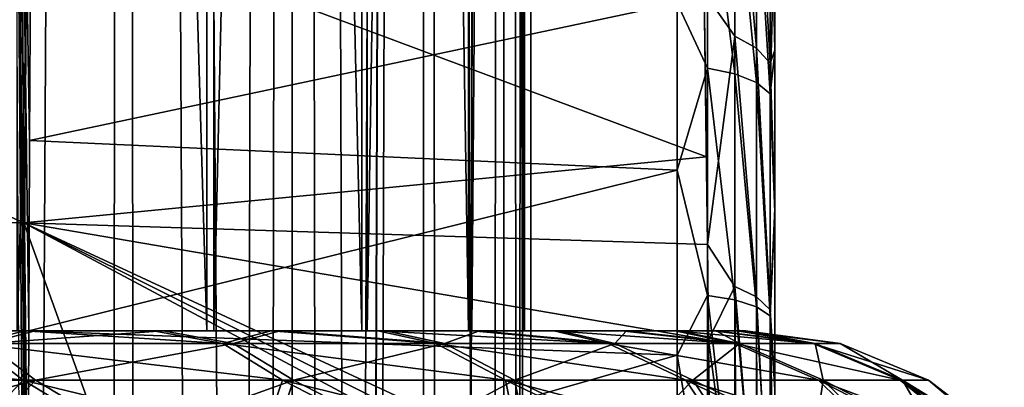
# Model space of a CAD drawing. Header units: metres. Extents: x -109 to 109, y -917 to 389.
# Tile 564 of 656: x 9 to 17, y -220 to -217. Entities that reach past the tile are written whole.
import ezdxf

# ---------------------------------------------------------------- set-up
doc = ezdxf.new("R2010")
doc.units = ezdxf.units.M
doc.layers.add('solid_24503124_XXX_01_SW0001_01', color=7, linetype='CONTINUOUS')

msp = doc.modelspace()

# ---------------------------------------------------------------- linework, layer by layer
at = {"layer": 'solid_24503124_XXX_01_SW0001_01'}
for points in [[(8.403661, -287.724091, -9.918592), (7.834182, -103, -10.374267), (9.607136, -103, -8.758019)], [(8.712723, -278.270996, 9.648236), (9.607066, -103, 8.758096), (7.834294, -103, 10.374181)], [(9.576633, -289.418182, -8.791365), (8.403661, -287.724091, -9.918592), (9.607136, -103, -8.758019)], [(8.712723, -278.270996, 9.648236), (9.803551, -276.489044, 8.537586), (9.607066, -103, 8.758096)], [(10.4726, -291.301453, -7.70225), (9.576633, -289.418182, -8.791365), (9.607136, -103, -8.758019)], [(10.812044, -275.009125, 7.218013), (11.052835, -103, 6.84358), (9.607066, -103, 8.758096)], [(9.803551, -276.489044, 8.537586), (10.812044, -275.009125, 7.218013), (9.607066, -103, 8.758096)], [(10.4726, -291.301453, -7.70225), (9.607136, -103, -8.758019), (11.052775, -103, -6.843679)], [(11.039043, -293.127167, -6.865822), (10.4726, -291.301453, -7.70225), (11.052775, -103, -6.843679)], [(10.812044, -275.009125, 7.218013), (11.634715, -273.874786, 5.799431), (11.052835, -103, 6.84358)], [(11.342853, -294.765869, -6.351353), (11.039043, -293.127167, -6.865822), (11.052775, -103, -6.843679)], [(11.342853, -294.765869, -6.351353), (11.052775, -103, -6.843679), (12.12214, -103, -4.696138)], [(11.634715, -273.874786, 5.799431), (12.122123, -103, 4.696183), (11.052835, -103, 6.84358)], [(11.473627, -296.27301, -6.111946), (11.342853, -294.765869, -6.351353), (12.12214, -103, -4.696138)], [(11.473678, -297.725769, -6.11185), (11.473627, -296.27301, -6.111946), (12.12214, -103, -4.696138)], [(11.473678, -297.725769, -6.11185), (12.12214, -103, -4.696138), (12.122142, -390, -4.696133)], [(11.634715, -273.874786, 5.799431), (12.252471, -273.054596, 4.344761), (12.122123, -103, 4.696183)], [(12.677504, -272.502533, 2.877654), (12.778644, -103, 2.388729), (12.122123, -103, 4.696183)], [(12.252471, -273.054596, 4.344761), (12.677504, -272.502533, 2.877654), (12.122123, -103, 4.696183)], [(12.122142, -390, -4.696133), (12.12214, -103, -4.696138), (12.778635, -103, -2.388779)], [(12.778636, -390, -2.388776), (12.122142, -390, -4.696133), (12.778635, -103, -2.388779)], [(12.677504, -272.502533, 2.877654), (12.921636, -272.187195, 1.425249), (12.778644, -103, 2.388729)], [(12.778636, -390, -2.388776), (12.778635, -103, -2.388779), (13, -103)], [(12.778636, -390, -2.388776), (13, -103), (13, -272.08847)], [(13, -272.08847), (13, -103), (12.778644, -103, 2.388729)], [(12.921636, -272.187195, 1.425249), (13, -272.08847), (12.778644, -103, 2.388729)], [(8.722804, -164.5, -58.753334), (8.722769, -219.5, -58.753304), (10.345439, -219.5, -60.520237)], [(10.345466, -164.5, -60.520267), (8.722804, -164.5, -58.753334), (10.345439, -219.5, -60.520237)], [(10.402843, -164.5, -76.188667), (10.402817, -219.5, -76.188698), (8.793131, -219.5, -77.967468)], [(8.793165, -164.5, -77.967438), (10.402843, -164.5, -76.188667), (8.793131, -219.5, -77.967468)], [(10.345466, -164.5, -60.520267), (10.345439, -219.5, -60.520237), (11.615808, -219.5, -62.555256)], [(11.615825, -164.5, -62.555283), (10.345466, -164.5, -60.520267), (11.615808, -219.5, -62.555256)], [(11.658264, -164.5, -74.144402), (11.658247, -219.5, -74.144432), (10.402817, -219.5, -76.188698)], [(10.402843, -164.5, -76.188667), (11.658264, -164.5, -74.144402), (10.402817, -219.5, -76.188698)], [(11.615825, -164.5, -62.555283), (11.615808, -219.5, -62.555256), (12.490612, -219.5, -64.789055)], [(12.490622, -164.5, -64.78907), (11.615825, -164.5, -62.555283), (12.490612, -219.5, -64.789055)], [(12.516678, -164.5, -71.904266), (12.516668, -219.5, -71.904282), (11.658247, -219.5, -74.144432)], [(11.658264, -164.5, -74.144402), (12.516678, -164.5, -71.904266), (11.658247, -219.5, -74.144432)], [(12.490622, -164.5, -64.78907), (12.490612, -219.5, -64.789055), (12.940061, -219.5, -67.145569)], [(12.940065, -164.5, -67.145576), (12.490622, -164.5, -64.78907), (12.940061, -219.5, -67.145569)], [(12.94885, -164.5, -69.544533), (12.948845, -219.5, -69.54454), (12.516668, -219.5, -71.904282)], [(12.516678, -164.5, -71.904266), (12.94885, -164.5, -69.544533), (12.516668, -219.5, -71.904282)], [(12.940065, -164.5, -67.145576), (12.940061, -219.5, -67.145569), (12.948845, -219.5, -69.54454)], [(12.94885, -164.5, -69.544533), (12.940065, -164.5, -67.145576), (12.948845, -219.5, -69.54454)], [(8.867779, -225.204849, -403.259521), (8.744802, -208.592514, -382.263092), (8.808664, -220.777817, -393.166687)], [(8.893924, -217.940674, -407.723267), (8.900523, -216.546158, -408.850159), (8.744802, -208.592514, -382.263092)], [(8.887294, -219.497543, -406.591339), (8.893924, -217.940674, -407.723267), (8.744802, -208.592514, -382.263092)], [(8.880691, -221.222549, -405.463959), (8.887294, -219.497543, -406.591339), (8.744802, -208.592514, -382.263092)], [(8.874166, -223.123154, -404.349884), (8.880691, -221.222549, -405.463959), (8.744802, -208.592514, -382.263092)], [(8.867779, -225.204849, -403.259521), (8.874166, -223.123154, -404.349884), (8.744802, -208.592514, -382.263092)], [(15, -209.643845, -422.69516), (15, -220.955902, -420.847931), (15, -221.045639, -422.788361)], [(15, -220.400375, -422.867493), (15, -209.643845, -422.69516), (15, -221.045639, -422.788361)], [(15, -209.643845, -422.69516), (15, -209.749496, -421.162048), (15, -220.955902, -420.847931)], [(15, -219.755341, -422.946625), (15, -209.730499, -424.176941), (15, -209.643845, -422.69516)], [(15, -220.400375, -422.867493), (15, -219.755341, -422.946625), (15, -209.643845, -422.69516)], [(15, -221.538818, -437.48877), (15, -210.054031, -425.87088), (15, -209.730499, -424.176941)], [(15, -219.755341, -422.946625), (15, -221.538818, -437.48877), (15, -209.730499, -424.176941)], [(15, -209.749496, -421.162048), (15, -221.168671, -418.837067), (15, -220.955902, -420.847931)], [(15, -209.749496, -421.162048), (15, -210.06308, -419.573029), (15, -221.168671, -418.837067)], [(15, -221.538818, -437.48877), (15, -210.626144, -427.551178), (15, -210.054031, -425.87088)], [(15, -210.06308, -419.573029), (15, -221.706802, -416.781006), (15, -221.168671, -418.837067)], [(15, -210.06308, -419.573029), (15, -210.610474, -417.911163), (15, -221.706802, -416.781006)], [(15, -210.610474, -417.911163), (15, -211.428604, -416.164398), (15, -221.706802, -416.781006)], [(15, -221.538818, -437.48877), (15, -211.467331, -429.224915), (15, -210.626144, -427.551178)], [(15, -211.428604, -416.164398), (15, -222.606537, -414.670898), (15, -221.706802, -416.781006)], [(15, -211.428604, -416.164398), (15, -212.566223, -414.323883), (15, -222.606537, -414.670898)], [(15, -221.538818, -437.48877), (15, -212.610199, -430.894623), (15, -211.467331, -429.224915)], [(15, -212.566223, -414.323883), (15, -223.207672, -413.595978), (15, -222.606537, -414.670898)], [(15, -212.566223, -414.323883), (15, -223.918213, -412.511749), (15, -223.207672, -413.595978)], [(15, -212.566223, -414.323883), (15, -213.273087, -413.367645), (15, -223.918213, -412.511749)], [(15, -221.538818, -437.48877), (15, -214.104691, -432.56134), (15, -212.610199, -430.894623)], [(15, -213.273087, -413.367645), (15, -224.74588, -411.421112), (15, -223.918213, -412.511749)], [(15, -213.273087, -413.367645), (15, -214.082825, -412.388214), (15, -224.74588, -411.421112)], [(15, -214.082825, -412.388214), (15, -225.698181, -410.328644), (15, -224.74588, -411.421112)], [(15, -214.082825, -412.388214), (15, -215.004089, -411.387146), (15, -225.698181, -410.328644)], [(15, -221.538818, -437.48877), (15, -215.012314, -433.399963), (15, -214.104691, -432.56134)], [(15, -215.004089, -411.387146), (15, -216.045792, -410.366821), (15, -225.698181, -410.328644)], [(15, -221.538818, -437.48877), (15, -216.041275, -434.240021), (15, -215.012314, -433.399963)], [(14.670435, -215.151688, -434.361786), (14.670434, -217.085114, -435.777557), (14.419806, -216.727341, -435.684509)], [(14.847512, -217.182922, -435.62973), (14.670434, -217.085114, -435.777557), (14.670435, -215.151688, -434.361786)], [(14.847513, -215.263428, -434.224182), (14.847512, -217.182922, -435.62973), (14.670435, -215.151688, -434.361786)], [(14.96108, -217.306152, -435.443481), (14.847512, -217.182922, -435.62973), (14.847513, -215.263428, -434.224182)], [(14.961081, -215.404221, -434.050842), (14.96108, -217.306152, -435.443481), (14.847513, -215.263428, -434.224182)], [(14.961081, -215.404221, -434.050842), (15, -217.200699, -435.076355), (14.96108, -217.306152, -435.443481)], [(14.961081, -215.404221, -434.050842), (15, -216.041275, -434.240021), (15, -217.200699, -435.076355)], [(14.447214, -215.578842, -409.762085), (14.2, -216.816727, -408.622162), (14.447214, -217.346451, -408.239349)], [(14.447214, -215.578842, -409.762085), (14.670432, -217.393066, -408.347839), (14.670432, -215.635895, -409.86438)], [(14.447214, -215.578842, -409.762085), (14.447214, -217.346451, -408.239349), (14.670432, -217.393066, -408.347839)], [(14.670432, -215.635895, -409.86438), (14.847509, -217.466064, -408.516632), (14.847509, -215.725113, -410.023438)], [(14.670432, -215.635895, -409.86438), (14.670432, -217.393066, -408.347839), (14.847509, -217.466064, -408.516632)], [(14.847509, -215.725113, -410.023438), (14.961079, -217.558334, -408.729187), (14.961079, -215.837845, -410.223694)], [(14.847509, -215.725113, -410.023438), (14.847509, -217.466064, -408.516632), (14.961079, -217.558334, -408.729187)], [(14.961079, -215.837845, -410.223694), (14.961079, -217.558334, -408.729187), (15, -216.045792, -410.366821)], [(8.845665, -218.614731, -438.470276), (2.978707, -218.609497, -439.286652), (2.972306, -215.97876, -437.355591)], [(8.832429, -215.980499, -436.614838), (8.845665, -218.614731, -438.470276), (2.972306, -215.97876, -437.355591)], [(14.438705, -218.073486, -436.537354), (8.845665, -218.614731, -438.470276), (8.832429, -215.980499, -436.614838)], [(14.419806, -216.727341, -435.684509), (14.438705, -218.073486, -436.537354), (8.832429, -215.980499, -436.614838)], [(14.961079, -217.558334, -408.729187), (15, -217.216751, -409.330688), (15, -216.045792, -410.366821)], [(15, -221.538818, -437.48877), (15, -217.200699, -435.076355), (15, -216.041275, -434.240021)], [(15, -216.045792, -410.366821), (15, -217.216751, -409.330688), (15, -225.698181, -410.328644)], [(14.2, -216.816727, -408.622162), (8.900523, -216.546158, -408.850159), (8.893924, -217.940674, -407.723267)], [(14.419806, -216.727341, -435.684509), (14.447415, -218.791229, -436.950348), (14.438705, -218.073486, -436.537354)], [(14.670434, -217.085114, -435.777557), (14.447415, -218.791229, -436.950348), (14.419806, -216.727341, -435.684509)], [(14.2, -218.182922, -407.539246), (14.2, -216.816727, -408.622162), (8.893924, -217.940674, -407.723267)], [(14.447214, -217.346451, -408.239349), (14.2, -216.816727, -408.622162), (14.2, -218.182922, -407.539246)], [(14.670434, -217.085114, -435.777557), (14.670433, -219.134384, -437.010559), (14.447415, -218.791229, -436.950348)], [(14.847511, -219.219467, -436.855072), (14.670433, -219.134384, -437.010559), (14.670434, -217.085114, -435.777557)], [(14.847512, -217.182922, -435.62973), (14.847511, -219.219467, -436.855072), (14.670434, -217.085114, -435.777557)], [(14.96108, -219.326675, -436.659149), (14.847511, -219.219467, -436.855072), (14.847512, -217.182922, -435.62973)], [(14.96108, -217.306152, -435.443481), (14.96108, -219.326675, -436.659149), (14.847512, -217.182922, -435.62973)], [(14.96108, -217.306152, -435.443481), (15, -217.200699, -435.076355), (15, -218.499039, -435.902313)], [(15, -221.538818, -437.48877), (15, -218.499039, -435.902313), (15, -217.200699, -435.076355)], [(14.961079, -217.558334, -408.729187), (15, -218.525375, -408.283478), (15, -217.216751, -409.330688)], [(15, -217.216751, -409.330688), (15, -218.525375, -408.283478), (15, -225.698181, -410.328644)], [(14.447214, -217.346451, -408.239349), (14.2, -218.182922, -407.539246), (14.447214, -219.208664, -406.840546)], [(14.447214, -217.346451, -408.239349), (14.670432, -219.245224, -406.953979), (14.670432, -217.393066, -408.347839)], [(14.447214, -217.346451, -408.239349), (14.447214, -219.208664, -406.840546), (14.670432, -219.245224, -406.953979)], [(14.96108, -217.306152, -435.443481), (15, -218.499039, -435.902313), (14.96108, -219.326675, -436.659149)], [(14.670432, -217.393066, -408.347839), (14.847509, -219.302582, -407.130463), (14.847509, -217.466064, -408.516632)], [(14.670432, -217.393066, -408.347839), (14.670432, -219.245224, -406.953979), (14.847509, -219.302582, -407.130463)], [(14.847509, -217.466064, -408.516632), (14.961079, -219.375122, -407.352783), (14.961079, -217.558334, -408.729187)], [(14.847509, -217.466064, -408.516632), (14.847509, -219.302582, -407.130463), (14.961079, -219.375122, -407.352783)], [(14.961079, -217.558334, -408.729187), (14.961079, -219.375122, -407.352783), (15, -218.525375, -408.283478)], [(14.2, -218.182922, -407.539246), (8.893924, -217.940674, -407.723267), (8.887294, -219.497543, -406.591339)], [(14.438705, -218.073486, -436.537354), (14.447415, -218.791229, -436.950348), (8.845665, -218.614731, -438.470276)], [(14.2, -219.699326, -406.453217), (14.2, -218.182922, -407.539246), (8.887294, -219.497543, -406.591339)], [(14.447214, -219.208664, -406.840546), (14.2, -218.182922, -407.539246), (14.2, -219.699326, -406.453217)], [(14.961079, -219.375122, -407.352783), (15, -219.979294, -407.231079), (15, -218.525375, -408.283478)], [(14.96108, -219.326675, -436.659149), (15, -218.499039, -435.902313), (15, -219.943024, -436.709534)], [(15, -221.538818, -437.48877), (15, -219.943024, -436.709534), (15, -218.499039, -435.902313)], [(15, -218.525375, -408.283478), (15, -219.979294, -407.231079), (15, -225.698181, -410.328644)], [(8.865036, -221.596695, -440.079132), (5.045985, -221.589417, -440.74881), (2.978707, -218.609497, -439.286652)], [(8.845665, -218.614731, -438.470276), (8.865036, -221.596695, -440.079132), (2.978707, -218.609497, -439.286652)], [(9.923012, -221.599457, -439.823853), (8.865036, -221.596695, -440.079132), (8.845665, -218.614731, -438.470276)], [(14.474651, -221.615524, -438.346466), (9.923012, -221.599457, -439.823853), (8.845665, -218.614731, -438.470276)], [(14.472941, -221.420303, -438.260376), (14.474651, -221.615524, -438.346466), (8.845665, -218.614731, -438.470276)], [(14.471313, -221.226929, -438.173676), (14.472941, -221.420303, -438.260376), (8.845665, -218.614731, -438.470276)], [(14.455961, -219.571335, -437.370361), (14.471313, -221.226929, -438.173676), (8.845665, -218.614731, -438.470276)], [(14.447415, -218.791229, -436.950348), (14.455961, -219.571335, -437.370361), (8.845665, -218.614731, -438.470276)], [(14.670433, -219.134384, -437.010559), (14.455961, -219.571335, -437.370361), (14.447415, -218.791229, -436.950348)], [(14.670433, -219.134384, -437.010559), (14.68555, -221.27533, -438.067383), (14.455961, -219.571335, -437.370361)], [(14.670433, -219.134384, -437.010559), (14.854618, -221.348236, -437.907288), (14.68555, -221.27533, -438.067383)], [(14.847511, -219.219467, -436.855072), (14.854618, -221.348236, -437.907288), (14.670433, -219.134384, -437.010559)], [(14.447214, -219.208664, -406.840546), (14.2, -219.699326, -406.453217), (14.447214, -221.148041, -405.556519)], [(14.447214, -219.208664, -406.840546), (14.670432, -221.174881, -405.673859), (14.670432, -219.245224, -406.953979)], [(14.447214, -219.208664, -406.840546), (14.447214, -221.148041, -405.556519), (14.670432, -221.174881, -405.673859)], [(14.847511, -219.219467, -436.855072), (14.962789, -221.438889, -437.708221), (14.854618, -221.348236, -437.907288)], [(14.96108, -219.326675, -436.659149), (14.962789, -221.438889, -437.708221), (14.847511, -219.219467, -436.855072)], [(14.670432, -219.245224, -406.953979), (14.847509, -221.217148, -405.856476), (14.847509, -219.302582, -407.130463)], [(14.670432, -219.245224, -406.953979), (14.670432, -221.174881, -405.673859), (14.847509, -221.217148, -405.856476)], [(14.847509, -219.302582, -407.130463), (14.961079, -221.27063, -406.086578), (14.961079, -219.375122, -407.352783)], [(14.847509, -219.302582, -407.130463), (14.847509, -221.217148, -405.856476), (14.961079, -221.27063, -406.086578)], [(14.961079, -219.375122, -407.352783), (14.961079, -221.27063, -406.086578), (15, -219.979294, -407.231079)], [(14.96108, -219.326675, -436.659149), (15, -219.943024, -436.709534), (15, -221.538818, -437.48877)], [(14.96108, -219.326675, -436.659149), (15, -221.538818, -437.48877), (14.962789, -221.438889, -437.708221)], [(4.651684, -219.5, -56.253189), (7.725635, -219.5, -55.818905), (8.853207, -219.5, -56.585667)], [(6.803058, -219.5, -57.314625), (4.651684, -219.5, -56.253189), (8.853207, -219.5, -56.585667)], [(4.740466, -219.5, -80.49733), (8.939425, -219.5, -80.134102), (7.817498, -219.5, -80.909103)], [(4.740466, -219.5, -80.49733), (6.884008, -219.5, -79.420166), (8.939425, -219.5, -80.134102)], [(6.803058, -219.5, -57.314625), (9.90529, -219.5, -57.453312), (10.872729, -219.5, -58.414314)], [(8.722769, -219.5, -58.753304), (6.803058, -219.5, -57.314625), (10.872729, -219.5, -58.414314)], [(6.803058, -219.5, -57.314625), (8.853207, -219.5, -56.585667), (9.90529, -219.5, -57.453312)], [(6.884008, -219.5, -79.420166), (9.985126, -219.5, -79.258774), (8.939425, -219.5, -80.134102)], [(6.884008, -219.5, -79.420166), (8.793131, -219.5, -77.967468), (9.985126, -219.5, -79.258774)], [(8.448101, -219.60202, -55.357677), (8.853207, -219.5, -56.585667), (7.725635, -219.5, -55.818905)], [(8.54334, -219.60202, -81.365013), (7.817498, -219.5, -80.909103), (8.939425, -219.5, -80.134102)], [(8.448101, -219.60202, -55.357677), (10.478334, -219.60202, -56.925968), (8.853207, -219.5, -56.585667)], [(8.54334, -219.60202, -81.365013), (8.939425, -219.5, -80.134102), (9.985126, -219.5, -79.258774)], [(10.562033, -219.60202, -79.781898), (8.54334, -219.60202, -81.365013), (9.985126, -219.5, -79.258774)], [(8.722769, -219.5, -58.753304), (10.872729, -219.5, -58.414314), (11.747293, -219.5, -59.460449)], [(10.345439, -219.5, -60.520237), (8.722769, -219.5, -58.753304), (11.747293, -219.5, -59.460449)], [(8.793131, -219.5, -77.967468), (10.945503, -219.5, -78.29071), (9.985126, -219.5, -79.258774)], [(8.793131, -219.5, -77.967468), (11.812382, -219.5, -77.238205), (10.945503, -219.5, -78.29071)], [(8.793131, -219.5, -77.967468), (10.402817, -219.5, -76.188698), (11.812382, -219.5, -77.238205)], [(10.478334, -219.60202, -56.925968), (9.90529, -219.5, -57.453312), (8.853207, -219.5, -56.585667)], [(14.2, -219.699326, -406.453217), (8.887294, -219.497543, -406.591339), (8.880691, -221.222549, -405.463959)], [(10.478334, -219.60202, -56.925968), (10.872729, -219.5, -58.414314), (9.90529, -219.5, -57.453312)], [(10.562033, -219.60202, -79.781898), (9.985126, -219.5, -79.258774), (10.945503, -219.5, -78.29071)], [(10.345439, -219.5, -60.520237), (12.521723, -219.5, -60.583103), (13.189112, -219.5, -61.772263)], [(11.615808, -219.5, -62.555256), (10.345439, -219.5, -60.520237), (13.189112, -219.5, -61.772263)], [(10.345439, -219.5, -60.520237), (11.747293, -219.5, -59.460449), (12.521723, -219.5, -60.583103)], [(10.402817, -219.5, -76.188698), (12.57857, -219.5, -76.109909), (11.812382, -219.5, -77.238205)], [(10.402817, -219.5, -76.188698), (11.658247, -219.5, -74.144432), (12.57857, -219.5, -76.109909)], [(10.478334, -219.60202, -56.925968), (12.222746, -219.60202, -58.807034), (10.872729, -219.5, -58.414314)], [(12.292621, -219.60202, -77.888107), (10.562033, -219.60202, -79.781898), (10.945503, -219.5, -78.29071)], [(12.222746, -219.60202, -58.807034), (11.747293, -219.5, -59.460449), (10.872729, -219.5, -58.414314)], [(12.292621, -219.60202, -77.888107), (10.945503, -219.5, -78.29071), (11.812382, -219.5, -77.238205)], [(11.615808, -219.5, -62.555256), (13.743731, -219.5, -63.017563), (14.181174, -219.5, -64.309105)], [(12.490612, -219.5, -64.789055), (11.615808, -219.5, -62.555256), (14.181174, -219.5, -64.309105)], [(11.615808, -219.5, -62.555256), (13.189112, -219.5, -61.772263), (13.743731, -219.5, -63.017563)], [(11.658247, -219.5, -74.144432), (13.237235, -219.5, -74.915894), (12.57857, -219.5, -76.109909)], [(11.658247, -219.5, -74.144432), (13.782722, -219.5, -73.666565), (13.237235, -219.5, -74.915894)], [(11.658247, -219.5, -74.144432), (12.516668, -219.5, -71.904282), (13.782722, -219.5, -73.666565)], [(13.633753, -219.60202, -60.949562), (12.521723, -219.5, -60.583103), (11.747293, -219.5, -59.460449)], [(12.222746, -219.60202, -58.807034), (13.633753, -219.60202, -60.949562), (11.747293, -219.5, -59.460449)], [(12.292621, -219.60202, -77.888107), (11.812382, -219.5, -77.238205), (12.57857, -219.5, -76.109909)], [(13.687898, -219.60202, -75.735298), (12.292621, -219.60202, -77.888107), (12.57857, -219.5, -76.109909)], [(12.490612, -219.5, -64.789055), (14.497712, -219.5, -65.636398), (14.690036, -219.5, -66.984512)], [(12.940061, -219.5, -67.145569), (12.490612, -219.5, -64.789055), (14.690036, -219.5, -66.984512)], [(12.490612, -219.5, -64.789055), (14.181174, -219.5, -64.309105), (14.497712, -219.5, -65.636398)], [(12.516668, -219.5, -71.904282), (14.210693, -219.5, -72.371857), (13.782722, -219.5, -73.666565)], [(12.516668, -219.5, -71.904282), (14.517504, -219.5, -71.04229), (14.210693, -219.5, -72.371857)], [(12.516668, -219.5, -71.904282), (12.948845, -219.5, -69.54454), (14.517504, -219.5, -71.04229)], [(13.633753, -219.60202, -60.949562), (13.189112, -219.5, -61.772263), (12.521723, -219.5, -60.583103)], [(13.687898, -219.60202, -75.735298), (12.57857, -219.5, -76.109909), (13.237235, -219.5, -74.915894)], [(12.940061, -219.5, -67.145569), (14.690036, -219.5, -66.984512), (14.75726, -219.5, -68.338417)], [(12.948845, -219.5, -69.54454), (12.940061, -219.5, -67.145569), (14.75726, -219.5, -68.338417)], [(12.948845, -219.5, -69.54454), (14.699951, -219.5, -69.692795), (14.517504, -219.5, -71.04229)], [(12.948845, -219.5, -69.54454), (14.75726, -219.5, -68.338417), (14.699951, -219.5, -69.692795)], [(14.672866, -219.60202, -63.295116), (13.743731, -219.5, -63.017563), (13.189112, -219.5, -61.772263)], [(13.633753, -219.60202, -60.949562), (14.672866, -219.60202, -63.295116), (13.189112, -219.5, -61.772263)], [(13.687898, -219.60202, -75.735298), (13.237235, -219.5, -74.915894), (13.782722, -219.5, -73.666565)], [(14.709805, -219.60202, -73.382202), (13.687898, -219.60202, -75.735298), (13.782722, -219.5, -73.666565)], [(14.672866, -219.60202, -63.295116), (14.181174, -219.5, -64.309105), (13.743731, -219.5, -63.017563)], [(14.709805, -219.60202, -73.382202), (13.782722, -219.5, -73.666565), (14.210693, -219.5, -72.371857)], [(15.311742, -219.60202, -65.779709), (14.497712, -219.5, -65.636398), (14.181174, -219.5, -64.309105)], [(14.672866, -219.60202, -63.295116), (15.311742, -219.60202, -65.779709), (14.181174, -219.5, -64.309105)], [(14.709805, -219.60202, -73.382202), (14.210693, -219.5, -72.371857), (14.517504, -219.5, -71.04229)], [(15.311742, -219.60202, -65.779709), (14.690036, -219.5, -66.984512), (14.497712, -219.5, -65.636398)], [(15.330467, -219.60202, -70.89299), (14.517504, -219.5, -71.04229), (14.699951, -219.5, -69.692795)], [(15.330467, -219.60202, -70.89299), (14.709805, -219.60202, -73.382202), (14.517504, -219.5, -71.04229)], [(15.532953, -219.60202, -68.335579), (14.75726, -219.5, -68.338417), (14.690036, -219.5, -66.984512)], [(15.311742, -219.60202, -65.779709), (15.532953, -219.60202, -68.335579), (14.690036, -219.5, -66.984512)], [(15.330467, -219.60202, -70.89299), (14.699951, -219.5, -69.692795), (14.75726, -219.5, -68.338417)], [(15.532953, -219.60202, -68.335579), (15.330467, -219.60202, -70.89299), (14.75726, -219.5, -68.338417)], [(8.842033, -219.901917, -54.74987), (8.448101, -219.60202, -55.357677), (6.187426, -219.60202, -54.144943)], [(6.475944, -219.901917, -53.480587), (8.842033, -219.901917, -54.74987), (6.187426, -219.60202, -54.144943)], [(8.941713, -219.901917, -81.969917), (6.584983, -219.901917, -83.2565), (8.54334, -219.60202, -81.365013)], [(10.966935, -219.901917, -56.391289), (10.478334, -219.60202, -56.925968), (8.448101, -219.60202, -55.357677)], [(8.842033, -219.901917, -54.74987), (10.966935, -219.901917, -56.391289), (8.448101, -219.60202, -55.357677)], [(8.941713, -219.901917, -81.969917), (8.54334, -219.60202, -81.365013), (10.562033, -219.60202, -79.781898)], [(11.054537, -219.901917, -80.312981), (8.941713, -219.901917, -81.969917), (10.562033, -219.60202, -79.781898)], [(12.792688, -219.901917, -58.360065), (12.222746, -219.60202, -58.807034), (10.478334, -219.60202, -56.925968)], [(10.966935, -219.901917, -56.391289), (12.792688, -219.901917, -58.360065), (10.478334, -219.60202, -56.925968)], [(11.054537, -219.901917, -80.312981), (10.562033, -219.60202, -79.781898), (12.292621, -219.60202, -77.888107)], [(12.865821, -219.901917, -78.330887), (11.054537, -219.901917, -80.312981), (12.292621, -219.60202, -77.888107)], [(14.26949, -219.901917, -60.602501), (13.633753, -219.60202, -60.949562), (12.222746, -219.60202, -58.807034)], [(12.792688, -219.901917, -58.360065), (14.26949, -219.901917, -60.602501), (12.222746, -219.60202, -58.807034)], [(12.865821, -219.901917, -78.330887), (12.292621, -219.60202, -77.888107), (13.687898, -219.60202, -75.735298)], [(14.326159, -219.901917, -76.077698), (12.865821, -219.901917, -78.330887), (13.687898, -219.60202, -75.735298)], [(15.357057, -219.901917, -63.057426), (14.672866, -219.60202, -63.295116), (13.633753, -219.60202, -60.949562)], [(14.26949, -219.901917, -60.602501), (15.357057, -219.901917, -63.057426), (13.633753, -219.60202, -60.949562)], [(14.326159, -219.901917, -76.077698), (13.687898, -219.60202, -75.735298), (14.709805, -219.60202, -73.382202)], [(15.395719, -219.901917, -73.614868), (14.326159, -219.901917, -76.077698), (14.709805, -219.60202, -73.382202)], [(14.68555, -221.27533, -438.067383), (14.471313, -221.226929, -438.173676), (14.455961, -219.571335, -437.370361)], [(16.025724, -219.901917, -65.657883), (15.311742, -219.60202, -65.779709), (14.672866, -219.60202, -63.295116)], [(15.357057, -219.901917, -63.057426), (16.025724, -219.901917, -65.657883), (14.672866, -219.60202, -63.295116)], [(15.395719, -219.901917, -73.614868), (14.709805, -219.60202, -73.382202), (15.330467, -219.60202, -70.89299)], [(15.311742, -219.60202, -65.779709), (16.25725, -219.901917, -68.332924), (15.532953, -219.60202, -68.335579)], [(16.025724, -219.901917, -65.657883), (16.25725, -219.901917, -68.332924), (15.311742, -219.60202, -65.779709)], [(16.045322, -219.901917, -71.00959), (15.330467, -219.60202, -70.89299), (15.532953, -219.60202, -68.335579)], [(16.045322, -219.901917, -71.00959), (15.395719, -219.901917, -73.614868), (15.330467, -219.60202, -70.89299)], [(16.25725, -219.901917, -68.332924), (16.045322, -219.901917, -71.00959), (15.532953, -219.60202, -68.335579)], [(14.2, -221.372437, -405.371674), (14.2, -219.699326, -406.453217), (8.880691, -221.222549, -405.463959)], [(14.447214, -221.148041, -405.556519), (14.2, -219.699326, -406.453217), (14.2, -221.372437, -405.371674)], [(15, -220.400375, -422.867493), (15, -221.538818, -437.48877), (15, -219.755341, -422.946625)], [(6.475944, -219.901917, -53.480587), (8.38577, -220.378677, -53.744293), (8.842033, -219.901917, -54.74987)], [(8.941713, -219.901917, -81.969917), (7.189211, -220.378677, -83.663513), (6.584983, -219.901917, -83.2565)], [(8.941713, -219.901917, -81.969917), (8.492816, -220.378677, -82.978821), (7.189211, -220.378677, -83.663513)], [(8.842033, -219.901917, -54.74987), (8.38577, -220.378677, -53.744293), (9.630533, -220.378677, -54.530903)], [(8.941713, -219.901917, -81.969917), (9.731785, -220.378677, -82.183113), (8.492816, -220.378677, -82.978821)], [(8.842033, -219.901917, -54.74987), (9.630533, -220.378677, -54.530903), (10.802001, -220.378677, -55.423008)], [(8.842033, -219.901917, -54.74987), (10.802001, -220.378677, -55.423008), (10.966935, -219.901917, -56.391289)], [(11.054537, -219.901917, -80.312981), (9.731785, -220.378677, -82.183113), (8.941713, -219.901917, -81.969917)], [(11.054537, -219.901917, -80.312981), (10.896688, -220.378677, -81.282455), (9.731785, -220.378677, -82.183113)], [(10.966935, -219.901917, -56.391289), (10.802001, -220.378677, -55.423008), (11.891258, -220.378677, -56.413818)], [(11.054537, -219.901917, -80.312981), (11.978662, -220.378677, -80.283691), (10.896688, -220.378677, -81.282455)], [(10.966935, -219.901917, -56.391289), (11.891258, -220.378677, -56.413818), (12.890018, -220.378677, -57.495792)], [(10.966935, -219.901917, -56.391289), (12.890018, -220.378677, -57.495792), (12.792688, -219.901917, -58.360065)], [(12.865821, -219.901917, -78.330887), (11.978662, -220.378677, -80.283691), (11.054537, -219.901917, -80.312981)], [(12.865821, -219.901917, -78.330887), (12.96947, -220.378677, -79.194435), (11.978662, -220.378677, -80.283691)], [(12.792688, -219.901917, -58.360065), (12.890018, -220.378677, -57.495792), (13.790677, -220.378677, -58.660702)], [(12.792688, -219.901917, -58.360065), (13.790677, -220.378677, -58.660702), (14.586376, -220.378677, -59.89967)], [(12.792688, -219.901917, -58.360065), (14.586376, -220.378677, -59.89967), (14.26949, -219.901917, -60.602501)], [(12.865821, -219.901917, -78.330887), (13.861573, -220.378677, -78.022957), (12.96947, -220.378677, -79.194435)], [(14.326159, -219.901917, -76.077698), (13.861573, -220.378677, -78.022957), (12.865821, -219.901917, -78.330887)], [(14.326159, -219.901917, -76.077698), (14.64818, -220.378677, -76.778198), (13.861573, -220.378677, -78.022957)], [(14.26949, -219.901917, -60.602501), (14.586376, -220.378677, -59.89967), (15.271066, -220.378677, -61.20327)], [(14.26949, -219.901917, -60.602501), (15.271066, -220.378677, -61.20327), (15.839536, -220.378677, -62.561596)], [(14.26949, -219.901917, -60.602501), (15.839536, -220.378677, -62.561596), (15.357057, -219.901917, -63.057426)], [(14.326159, -219.901917, -76.077698), (15.323304, -220.378677, -75.469612), (14.64818, -220.378677, -76.778198)], [(15.395719, -219.901917, -73.614868), (15.323304, -220.378677, -75.469612), (14.326159, -219.901917, -76.077698)], [(15.395719, -219.901917, -73.614868), (15.881811, -220.378677, -74.107162), (15.323304, -220.378677, -75.469612)], [(15.357057, -219.901917, -63.057426), (15.839536, -220.378677, -62.561596), (16.287457, -220.378677, -63.964302)], [(15.357057, -219.901917, -63.057426), (16.287457, -220.378677, -63.964302), (16.61142, -220.378677, -65.400703)], [(15.357057, -219.901917, -63.057426), (16.61142, -220.378677, -65.400703), (16.025724, -219.901917, -65.657883)], [(15.395719, -219.901917, -73.614868), (16.319448, -220.378677, -72.701218), (15.881811, -220.378677, -74.107162)], [(16.045322, -219.901917, -71.00959), (16.319448, -220.378677, -72.701218), (15.395719, -219.901917, -73.614868)], [(16.025724, -219.901917, -65.657883), (16.808956, -220.378677, -66.859863), (16.878567, -220.378677, -68.33065)], [(16.025724, -219.901917, -65.657883), (16.878567, -220.378677, -68.33065), (16.25725, -219.901917, -68.332924)], [(16.025724, -219.901917, -65.657883), (16.61142, -220.378677, -65.400703), (16.808956, -220.378677, -66.859863)], [(16.045322, -219.901917, -71.00959), (16.819727, -220.378677, -69.801918), (16.632883, -220.378677, -71.262482)], [(16.25725, -219.901917, -68.332924), (16.819727, -220.378677, -69.801918), (16.045322, -219.901917, -71.00959)], [(16.045322, -219.901917, -71.00959), (16.632883, -220.378677, -71.262482), (16.319448, -220.378677, -72.701218)], [(16.25725, -219.901917, -68.332924), (16.878567, -220.378677, -68.33065), (16.819727, -220.378677, -69.801918)]]:
    msp.add_3dface(points, dxfattribs=at)

doc.saveas('drawing.dxf')
